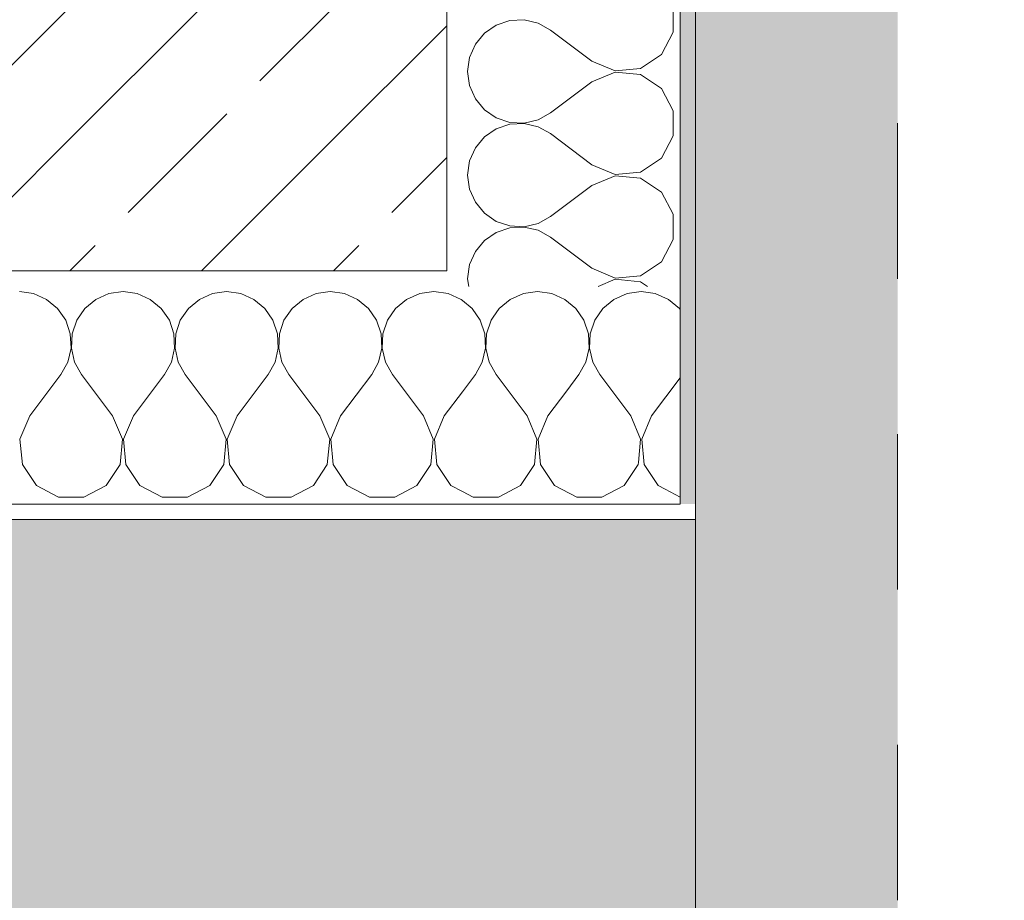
# Model space of a CAD drawing. Header units: metres. Extents: x -3.6 to 90.7, y -11.1 to 18.
# Tile 611 of 656: x 62 to 62.634, y -0.4 to 0.167. Entities that reach past the tile are written whole.
import ezdxf

# ---------------------------------------------------------------- set-up
doc = ezdxf.new("R2010")
doc.units = ezdxf.units.M
doc.header["$MEASUREMENT"] = 0
doc.linetypes.add('Strichlinie eng', pattern=[0.115, 0.075, -0.04])
for name, color, linetype in [('152 - Bemaßung_ Beschriftung.Ausbau', 7, 'Continuous'), ('301 - Elemente.Linie', 7, 'Continuous'), ('302 - Elemente.Schraffur', 7, 'Continuous'), ('603 - Struktur.Bodenplatte_ Decke Roh', 7, 'Continuous'), ('604 - Struktur.Wand Aussen', 7, 'Continuous')]:
    doc.layers.add(name, color=color, linetype=linetype)
doc.styles.add('ERSTELLTER_STIL_2', font='txt')
doc.dimstyles.new('ERSTELLTER_STIL__1', dxfattribs={"dimtxt": 0.1, "dimasz": 0.0532, "dimexe": 0.18, "dimexo": 0.0625, "dimgap": 0, "dimtad": 1, "dimzin": 0, "dimdsep": 46, "dimtxsty": 'ERSTELLTER_STIL_2', "dimblk": 'ARROWHEAD_2', "dimblk1": 'ARROWHEAD_2', "dimblk2": 'ARROWHEAD_2', "dimcen": 0.09, "dimse1": 1, "dimse2": 1, "dimclrd": 7, "dimclre": 7, "dimclrt": 7, "dimazin": 0, "dimtfac": 1, "dimtdec": 4, "dimtmove": 0, "dimatfit": 3, "dimfxl": 1, "dimtolj": 1, "dimtzin": 0, "dimarcsym": 0})
doc.dimstyles.new('ERSTELLTER_STIL__2', dxfattribs={"dimtxt": 0.1, "dimasz": 0.0532, "dimexe": 0.18, "dimexo": 0.0625, "dimgap": 0, "dimtad": 1, "dimzin": 0, "dimdsep": 46, "dimtxsty": 'ERSTELLTER_STIL_2', "dimblk": 'ARROWHEAD_2', "dimblk1": 'ARROWHEAD_2', "dimblk2": 'ARROWHEAD_2', "dimcen": 0.09, "dimse1": 1, "dimse2": 1, "dimclrd": 7, "dimclre": 7, "dimclrt": 7, "dimazin": 0, "dimtfac": 1, "dimtdec": 4, "dimtmove": 2, "dimatfit": 3, "dimfxl": 1, "dimtolj": 1, "dimtzin": 0, "dimarcsym": 0})
doc.dimstyles.new('ERSTELLTER_STIL__3', dxfattribs={"dimtxt": 0.1, "dimasz": 0.0532, "dimexe": 0.18, "dimexo": 0.0625, "dimgap": 0, "dimtad": 1, "dimtih": 1, "dimtoh": 1, "dimzin": 0, "dimdsep": 46, "dimtxsty": 'ERSTELLTER_STIL_2', "dimblk": 'ARROWHEAD_2', "dimblk1": 'ARROWHEAD_2', "dimblk2": 'ARROWHEAD_2', "dimcen": 0.09, "dimse1": 1, "dimse2": 1, "dimclrd": 7, "dimclre": 7, "dimclrt": 7, "dimazin": 0, "dimtfac": 1, "dimtdec": 4, "dimtmove": 0, "dimatfit": 3, "dimfxl": 1, "dimtolj": 1, "dimtzin": 0, "dimarcsym": 0})
doc.dimstyles.new('ERSTELLTER_STIL__9', dxfattribs={"dimtxt": 0.1, "dimasz": 0.0532, "dimexe": 0.18, "dimexo": 0.0625, "dimgap": 0, "dimtad": 1, "dimtih": 1, "dimtoh": 1, "dimzin": 0, "dimdsep": 46, "dimtxsty": 'ERSTELLTER_STIL_2', "dimblk": 'ARROWHEAD_2', "dimblk1": 'ARROWHEAD_2', "dimblk2": 'ARROWHEAD_2', "dimcen": 0.09, "dimse1": 1, "dimse2": 1, "dimclrd": 7, "dimclre": 7, "dimclrt": 7, "dimazin": 0, "dimtfac": 1, "dimtdec": 4, "dimtmove": 2, "dimatfit": 3, "dimfxl": 1, "dimtolj": 1, "dimtzin": 0, "dimarcsym": 0})
pattern_1 = [(0, (0, 0), (0, 0.08660254), [0, -0.05]), (0, (0.025, 0.0433), (0, 0.08660254), [0, -0.05])]
pattern_2 = [(45, (0, 0), (-0.08485281, 0.08485281), []), (45, (-0.04243, 0.04243), (-0.08485281, 0.08485281), [0.09, -0.03])]

# ---------------------------------------------------------------- blocks, each defined once
blk = doc.blocks.new('*X69')
at = {"layer": '604 - Struktur.Wand Aussen', "color": 7, "linetype": 'Continuous', "lineweight": 5}
for p, q in [((62.32422, -0.0096), (62.31581, -0.01331)), ((62.33333, -0.00833), (62.32422, -0.0096)), ((62.34244, -0.0096), (62.33333, -0.00833)), ((62.35086, -0.01331), (62.34244, -0.0096)), ((62.39089, -0.0096), (62.38248, -0.01331)), ((62.4, -0.00833), (62.39089, -0.0096)), ((62.40911, -0.0096), (62.4, -0.00833)), ((62.41752, -0.01331), (62.40911, -0.0096)), ((62.31581, -0.01331), (62.30873, -0.01918)), ((62.35794, -0.01918), (62.35086, -0.01331)), ((62.38248, -0.01331), (62.37539, -0.01918)), ((62.42461, -0.01918), (62.41752, -0.01331)), ((62.30873, -0.01918), (62.30485, -0.02482)), ((62.36315, -0.02676), (62.35794, -0.01918)), ((62.37539, -0.01918), (62.37019, -0.02676)), ((62.42503, -0.01979), (62.42461, -0.01918)), ((62.36609, -0.03547), (62.36315, -0.02676)), ((62.37019, -0.02676), (62.36725, -0.03547)), ((62.36653, -0.04466), (62.36609, -0.03547)), ((62.36725, -0.03547), (62.3668, -0.04466)), ((62.36445, -0.05362), (62.36653, -0.04466)), ((62.3668, -0.04466), (62.36888, -0.05362)), ((62.36, -0.06167), (62.36445, -0.05362)), ((62.36888, -0.05362), (62.37333, -0.06167)), ((62.35215, -0.07213), (62.36, -0.06167)), ((62.39333, -0.08833), (62.37333, -0.06167)), ((62.40667, -0.08833), (62.42503, -0.06386)), ((62.39962, -0.1033), (62.39333, -0.08833)), ((62.40667, -0.08833), (62.40038, -0.1033)), ((62.39821, -0.11818), (62.39962, -0.1033)), ((62.40038, -0.1033), (62.40192, -0.11947)), ((62.40192, -0.11947), (62.40671, -0.12669)), ((62.41546, -0.13543), (62.42503, -0.14056))]:
    blk.add_line(p, q, dxfattribs=at)
blk = doc.blocks.new('*X89')
at = {"layer": '604 - Struktur.Wand Aussen', "color": 7, "linetype": 'Continuous', "lineweight": 5}
for p, q in [((62.00911, -0.0096), (62, -0.00833)), ((62.01752, -0.01331), (62.00911, -0.0096)), ((62.05756, -0.0096), (62.04914, -0.01331)), ((62.06667, -0.00833), (62.05756, -0.0096)), ((62.07578, -0.0096), (62.06667, -0.00833)), ((62.08419, -0.01331), (62.07578, -0.0096)), ((62.12422, -0.0096), (62.11581, -0.01331)), ((62.13333, -0.00833), (62.12422, -0.0096)), ((62.14244, -0.0096), (62.13333, -0.00833)), ((62.15086, -0.01331), (62.14244, -0.0096)), ((62.19089, -0.0096), (62.18248, -0.01331)), ((62.2, -0.00833), (62.19089, -0.0096)), ((62.20911, -0.0096), (62.2, -0.00833)), ((62.21752, -0.01331), (62.20911, -0.0096)), ((62.25756, -0.0096), (62.24914, -0.01331)), ((62.26667, -0.00833), (62.25756, -0.0096)), ((62.27578, -0.0096), (62.26667, -0.00833)), ((62.28419, -0.01331), (62.27578, -0.0096)), ((62.02461, -0.01918), (62.01752, -0.01331)), ((62.04914, -0.01331), (62.04206, -0.01918)), ((62.09127, -0.01918), (62.08419, -0.01331)), ((62.11581, -0.01331), (62.10873, -0.01918)), ((62.15794, -0.01918), (62.15086, -0.01331)), ((62.18248, -0.01331), (62.17539, -0.01918)), ((62.22461, -0.01918), (62.21752, -0.01331)), ((62.24914, -0.01331), (62.24206, -0.01918)), ((62.28502, -0.014), (62.28419, -0.01331)), ((62.02981, -0.02676), (62.02461, -0.01918)), ((62.04206, -0.01918), (62.03685, -0.02676)), ((62.09648, -0.02676), (62.09127, -0.01918)), ((62.10873, -0.01918), (62.10352, -0.02676)), ((62.16315, -0.02676), (62.15794, -0.01918)), ((62.17539, -0.01918), (62.17019, -0.02676)), ((62.22981, -0.02676), (62.22461, -0.01918)), ((62.24206, -0.01918), (62.23685, -0.02676)), ((62.03275, -0.03547), (62.02981, -0.02676)), ((62.03685, -0.02676), (62.03391, -0.03547)), ((62.09942, -0.03547), (62.09648, -0.02676)), ((62.10352, -0.02676), (62.10058, -0.03547)), ((62.16609, -0.03547), (62.16315, -0.02676)), ((62.17019, -0.02676), (62.16725, -0.03547)), ((62.23275, -0.03547), (62.22981, -0.02676)), ((62.23685, -0.02676), (62.23391, -0.03547)), ((62.0332, -0.04466), (62.03275, -0.03547)), ((62.03391, -0.03547), (62.03347, -0.04466)), ((62.09987, -0.04466), (62.09942, -0.03547)), ((62.10058, -0.03547), (62.10013, -0.04466)), ((62.16653, -0.04466), (62.16609, -0.03547)), ((62.16725, -0.03547), (62.1668, -0.04466)), ((62.2332, -0.04466), (62.23275, -0.03547)), ((62.23391, -0.03547), (62.23347, -0.04466)), ((62.03112, -0.05362), (62.0332, -0.04466)), ((62.03347, -0.04466), (62.03555, -0.05362)), ((62.09778, -0.05362), (62.09987, -0.04466)), ((62.10013, -0.04466), (62.10222, -0.05362)), ((62.16445, -0.05362), (62.16653, -0.04466)), ((62.1668, -0.04466), (62.16888, -0.05362)), ((62.23112, -0.05362), (62.2332, -0.04466)), ((62.23347, -0.04466), (62.23555, -0.05362)), ((62.02667, -0.06167), (62.03112, -0.05362)), ((62.03555, -0.05362), (62.04, -0.06167)), ((62.09333, -0.06167), (62.09778, -0.05362)), ((62.10222, -0.05362), (62.10667, -0.06167)), ((62.16, -0.06167), (62.16445, -0.05362)), ((62.16888, -0.05362), (62.17333, -0.06167)), ((62.22667, -0.06167), (62.23112, -0.05362)), ((62.23555, -0.05362), (62.24, -0.06167)), ((62.00667, -0.08833), (62.02667, -0.06167)), ((62.06, -0.08833), (62.04, -0.06167)), ((62.07333, -0.08833), (62.09333, -0.06167)), ((62.12667, -0.08833), (62.10667, -0.06167)), ((62.14, -0.08833), (62.16, -0.06167)), ((62.19333, -0.08833), (62.17333, -0.06167)), ((62.20667, -0.08833), (62.22667, -0.06167)), ((62.26, -0.08833), (62.24, -0.06167)), ((62.27333, -0.08833), (62.28502, -0.07274)), ((62.00667, -0.08833), (62.00038, -0.1033)), ((62.06629, -0.1033), (62.06, -0.08833)), ((62.07333, -0.08833), (62.06705, -0.1033)), ((62.13295, -0.1033), (62.12667, -0.08833)), ((62.14, -0.08833), (62.13371, -0.1033)), ((62.19962, -0.1033), (62.19333, -0.08833)), ((62.20667, -0.08833), (62.20038, -0.1033)), ((62.26629, -0.1033), (62.26, -0.08833)), ((62.27333, -0.08833), (62.26705, -0.1033)), ((62.00038, -0.1033), (62.00192, -0.11947)), ((62.06475, -0.11947), (62.06629, -0.1033)), ((62.06705, -0.1033), (62.06858, -0.11947)), ((62.13142, -0.11947), (62.13295, -0.1033)), ((62.13371, -0.1033), (62.13525, -0.11947)), ((62.19808, -0.11947), (62.19962, -0.1033)), ((62.20038, -0.1033), (62.20192, -0.11947)), ((62.26475, -0.11947), (62.26629, -0.1033)), ((62.26705, -0.1033), (62.26858, -0.11947)), ((62.00192, -0.11947), (62.0109, -0.13299)), ((62.05576, -0.13299), (62.06475, -0.11947)), ((62.06858, -0.11947), (62.07757, -0.13299)), ((62.12243, -0.13299), (62.13142, -0.11947)), ((62.13525, -0.11947), (62.14424, -0.13299)), ((62.1891, -0.13299), (62.19808, -0.11947)), ((62.20192, -0.11947), (62.2109, -0.13299)), ((62.25576, -0.13299), (62.26475, -0.11947)), ((62.26858, -0.11947), (62.27757, -0.13299)), ((62.0109, -0.13299), (62.02521, -0.14066)), ((62.04145, -0.14066), (62.05576, -0.13299)), ((62.07757, -0.13299), (62.09188, -0.14066)), ((62.10812, -0.14066), (62.12243, -0.13299)), ((62.14424, -0.13299), (62.15855, -0.14066)), ((62.17479, -0.14066), (62.1891, -0.13299)), ((62.2109, -0.13299), (62.22521, -0.14066)), ((62.24145, -0.14066), (62.25576, -0.13299)), ((62.27757, -0.13299), (62.28502, -0.13699)), ((62.02521, -0.14066), (62.04145, -0.14066)), ((62.09188, -0.14066), (62.10812, -0.14066)), ((62.15855, -0.14066), (62.17479, -0.14066)), ((62.22521, -0.14066), (62.24145, -0.14066))]:
    blk.add_line(p, q, dxfattribs=at)
blk = doc.blocks.new('*X90')
at = {"layer": '604 - Struktur.Wand Aussen', "color": 7, "linetype": 'Continuous', "lineweight": 5}
for p, q in [((62.29127, -0.01918), (62.28502, -0.014)), ((62.29648, -0.02676), (62.29127, -0.01918)), ((62.30485, -0.02482), (62.30352, -0.02676)), ((62.29942, -0.03547), (62.29648, -0.02676)), ((62.30352, -0.02676), (62.30058, -0.03547)), ((62.29987, -0.04466), (62.29942, -0.03547)), ((62.30058, -0.03547), (62.30013, -0.04466)), ((62.29778, -0.05362), (62.29987, -0.04466)), ((62.30013, -0.04466), (62.30222, -0.05362)), ((62.29333, -0.06167), (62.29778, -0.05362)), ((62.30222, -0.05362), (62.30667, -0.06167)), ((62.28502, -0.07274), (62.29333, -0.06167)), ((62.32667, -0.08833), (62.30667, -0.06167)), ((62.34, -0.08833), (62.35215, -0.07213)), ((62.33295, -0.1033), (62.32667, -0.08833)), ((62.34, -0.08833), (62.33371, -0.1033)), ((62.33142, -0.11947), (62.33295, -0.1033)), ((62.33371, -0.1033), (62.33525, -0.11947)), ((62.32243, -0.13299), (62.33142, -0.11947)), ((62.33525, -0.11947), (62.34424, -0.13299)), ((62.3891, -0.13299), (62.39808, -0.11947)), ((62.39808, -0.11947), (62.39821, -0.11818)), ((62.30812, -0.14066), (62.32243, -0.13299)), ((62.34424, -0.13299), (62.35855, -0.14066)), ((62.37479, -0.14066), (62.3891, -0.13299)), ((62.40671, -0.12669), (62.4109, -0.13299)), ((62.4109, -0.13299), (62.41546, -0.13543)), ((62.28502, -0.13699), (62.29188, -0.14066)), ((62.29188, -0.14066), (62.30812, -0.14066)), ((62.35855, -0.14066), (62.37479, -0.14066))]:
    blk.add_line(p, q, dxfattribs=at)
blk = doc.blocks.new('*X125')
at = {"layer": '604 - Struktur.Wand Aussen', "color": 7, "linetype": 'Continuous', "lineweight": 5}
for p, q in [((62.42069, 0.15855), (62.42069, 0.17479)), ((62.3155, 0.16609), (62.30678, 0.16315)), ((62.32469, 0.16653), (62.3155, 0.16609)), ((62.33364, 0.16445), (62.32469, 0.16653)), ((62.30678, 0.16315), (62.2992, 0.15794)), ((62.34169, 0.16), (62.33364, 0.16445)), ((62.36836, 0.14), (62.34169, 0.16)), ((62.41302, 0.14424), (62.42069, 0.15855)), ((62.2992, 0.15794), (62.29334, 0.15086)), ((62.29334, 0.15086), (62.28963, 0.14244)), ((62.28963, 0.14244), (62.28836, 0.13333)), ((62.36836, 0.14), (62.38333, 0.13371)), ((62.39949, 0.13525), (62.41302, 0.14424)), ((62.28836, 0.13333), (62.28963, 0.12422)), ((62.38333, 0.13371), (62.39949, 0.13525)), ((62.38333, 0.13295), (62.36836, 0.12667)), ((62.39949, 0.13142), (62.38333, 0.13295)), ((62.41302, 0.12243), (62.39949, 0.13142)), ((62.28963, 0.12422), (62.29334, 0.11581)), ((62.36836, 0.12667), (62.34169, 0.10667)), ((62.42069, 0.10812), (62.41302, 0.12243)), ((62.29334, 0.11581), (62.2992, 0.10873)), ((62.2992, 0.10873), (62.30678, 0.10352)), ((62.42069, 0.09188), (62.42069, 0.10812)), ((62.30678, 0.10352), (62.3155, 0.10058)), ((62.32469, 0.10013), (62.33364, 0.10222)), ((62.33364, 0.10222), (62.34169, 0.10667)), ((62.30678, 0.09648), (62.2992, 0.09127)), ((62.3155, 0.09942), (62.30678, 0.09648)), ((62.3155, 0.10058), (62.32469, 0.10013)), ((62.32469, 0.09987), (62.3155, 0.09942)), ((62.33364, 0.09778), (62.32469, 0.09987)), ((62.34169, 0.09333), (62.33364, 0.09778)), ((62.2992, 0.09127), (62.29334, 0.08419)), ((62.36836, 0.07333), (62.34169, 0.09333)), ((62.41302, 0.07757), (62.42069, 0.09188)), ((62.29334, 0.08419), (62.28963, 0.07578)), ((62.39949, 0.06858), (62.41302, 0.07757)), ((62.28963, 0.07578), (62.28836, 0.06667)), ((62.36836, 0.07333), (62.38333, 0.06705)), ((62.28836, 0.06667), (62.28963, 0.05756)), ((62.38333, 0.06629), (62.36836, 0.06)), ((62.38333, 0.06705), (62.39949, 0.06858)), ((62.39949, 0.06475), (62.38333, 0.06629)), ((62.41302, 0.05576), (62.39949, 0.06475)), ((62.28963, 0.05756), (62.29334, 0.04914)), ((62.36836, 0.06), (62.34169, 0.04)), ((62.42069, 0.04145), (62.41302, 0.05576)), ((62.29334, 0.04914), (62.2992, 0.04206)), ((62.2992, 0.04206), (62.30678, 0.03685)), ((62.33364, 0.03555), (62.34169, 0.04)), ((62.42069, 0.02521), (62.42069, 0.04145)), ((62.30678, 0.03685), (62.3155, 0.03391)), ((62.3155, 0.03275), (62.30678, 0.02981)), ((62.3155, 0.03391), (62.32469, 0.03347)), ((62.32469, 0.0332), (62.3155, 0.03275)), ((62.32469, 0.03347), (62.33364, 0.03555)), ((62.33364, 0.03112), (62.32469, 0.0332)), ((62.30678, 0.02981), (62.2992, 0.02461)), ((62.34169, 0.02667), (62.33364, 0.03112)), ((62.36836, 0.00667), (62.34169, 0.02667)), ((62.2992, 0.02461), (62.29334, 0.01752)), ((62.41302, 0.0109), (62.42069, 0.02521)), ((62.29334, 0.01752), (62.28963, 0.00911)), ((62.28963, 0.00911), (62.28836, 0)), ((62.36836, 0.00667), (62.38333, 0.00038)), ((62.39949, 0.00192), (62.41302, 0.0109)), ((62.38333, 0.00038), (62.39949, 0.00192)), ((62.28836, 0), (62.28905, -0.005)), ((62.38333, -0.00038), (62.37233, -0.005)), ((62.39949, -0.00192), (62.38333, -0.00038)), ((62.40414, -0.005), (62.39949, -0.00192))]:
    blk.add_line(p, q, dxfattribs=at)
blk = doc.blocks.new('*D352')
at = {"layer": '152 - Bemaßung_ Beschriftung.Ausbau', "color": 7, "linetype": 'Continuous', "lineweight": 5}
for p, q in [((-1.71, 0.02521), (-1.64, -0.01521)), ((-1.675, -0.145), (-1.675, 0.005)), ((-1.71, -0.12479), (-1.64, -0.16521)), ((-1.6225, -0.145), (-1.7275, -0.145)), ((-1.675, -0.17923), (-1.675, -0.145))]:
    blk.add_line(p, q, dxfattribs=at)
at = {"layer": '152 - Bemaßung_ Beschriftung.Ausbau', "color": 7, "lineweight": 5, "insert": (-1.68664, -0.14589), "char_height": 0.1, "attachment_point": 7, "rotation": 90, "style": 'ERSTELLTER_STIL_2'}
blk.add_mtext('\\A1;{\\pql;\\fArial|b0|i0|c0|p38;15}', dxfattribs=at)
blk = doc.blocks.new('ARROWHEAD_2')
at = {"color": 0, "linetype": 'Continuous', "lineweight": 0}
for p, q in [((-0.378, -0.655), (0.378, 0.655)), ((0, 0), (-1, 0))]:
    blk.add_line(p, q, dxfattribs=at)
blk = doc.blocks.new('*D353')
at = {"layer": '152 - Bemaßung_ Beschriftung.Ausbau', "color": 7, "linetype": 'Continuous', "lineweight": 5}
for p, q in [((-1.71, 0.02521), (-1.64, -0.01521)), ((-1.675, -0.145), (-1.675, 0.005))]:
    blk.add_line(p, q, dxfattribs=at)
blk = doc.blocks.new('*D362')
at = {"layer": '152 - Bemaßung_ Beschriftung.Ausbau', "color": 7, "linetype": 'Continuous', "lineweight": 5}
for p, q in [((-2.21, 0.02521), (-2.14, -0.01521)), ((-2.175, -0.145), (-2.175, 0.005)), ((-2.21, -0.12479), (-2.14, -0.16521)), ((-2.1225, -0.145), (-2.2275, -0.145)), ((-2.175, -0.17923), (-2.175, -0.145))]:
    blk.add_line(p, q, dxfattribs=at)
at = {"layer": '152 - Bemaßung_ Beschriftung.Ausbau', "color": 7, "lineweight": 5, "insert": (-2.1845, -0.14511), "char_height": 0.1, "attachment_point": 7, "rotation": 90, "style": 'ERSTELLTER_STIL_2'}
blk.add_mtext('\\A1;{\\pql;\\fArial|b0|i0|c0|p38;15}', dxfattribs=at)
blk = doc.blocks.new('*D363')
at = {"layer": '152 - Bemaßung_ Beschriftung.Ausbau', "color": 7, "linetype": 'Continuous', "lineweight": 5}
for p, q in [((-2.21, 0.27019), (-2.14, 0.22978)), ((-2.14, 0.22479), (-2.21, 0.26521)), ((-2.1225, 0.245), (-2.2275, 0.245)), ((-2.175, 0.005), (-2.175, 0.245)), ((-2.21, 0.02521), (-2.14, -0.01521)), ((-2.1225, 0.005), (-2.2275, 0.005)), ((-2.175, -0.145), (-2.175, 0.005))]:
    blk.add_line(p, q, dxfattribs=at)
at = {"layer": '152 - Bemaßung_ Beschriftung.Ausbau', "color": 7, "lineweight": 5, "insert": (-2.195, 0.04911), "char_height": 0.1, "attachment_point": 7, "rotation": 90, "style": 'ERSTELLTER_STIL_2'}
blk.add_mtext('\\A1;{\\pql;\\fArial|b0|i0|c0|p38;24}', dxfattribs=at)
blk = doc.blocks.new('*D413')
at = {"layer": '152 - Bemaßung_ Beschriftung.Ausbau', "color": 7, "linetype": 'Continuous', "lineweight": 5}
for p, q in [((61.13, -4.1125), (61.13, -4.0075)), ((62.27503, -4.1125), (62.27503, -4.0075)), ((61.15021, -4.025), (61.10979, -4.095)), ((62.29523, -4.025), (62.25482, -4.095)), ((61.13, -4.06), (62.27503, -4.06))]:
    blk.add_line(p, q, dxfattribs=at)
at = {"layer": '152 - Bemaßung_ Beschriftung.Ausbau', "color": 7, "lineweight": 5, "insert": (61.54444, -4.05941), "char_height": 0.1, "attachment_point": 7, "style": 'ERSTELLTER_STIL_2'}
blk.add_mtext('\\A1;{\\pql;\\fArial|b0|i0|c0|p38;1,14\\fArial|b0|i0|c0|p38;\\A1{\\H.66x;\\S5^  ;}}', dxfattribs=at)
blk = doc.blocks.new('*D414')
at = {"layer": '152 - Bemaßung_ Beschriftung.Ausbau', "color": 7, "linetype": 'Continuous', "lineweight": 5}
for p, q in [((62.27503, -4.1125), (62.27503, -4.0075)), ((62.42503, -4.1125), (62.42503, -4.0075)), ((62.29523, -4.025), (62.25482, -4.095)), ((62.40482, -4.095), (62.44523, -4.025)), ((62.27503, -4.06), (62.42503, -4.06)), ((62.42503, -4.06), (62.45926, -4.06))]:
    blk.add_line(p, q, dxfattribs=at)
at = {"layer": '152 - Bemaßung_ Beschriftung.Ausbau', "color": 7, "lineweight": 5, "insert": (62.27525, -4.0505), "char_height": 0.1, "attachment_point": 7, "style": 'ERSTELLTER_STIL_2'}
blk.add_mtext('\\A1;{\\pql;\\fArial|b0|i0|c0|p38;15}', dxfattribs=at)
blk = doc.blocks.new('*D450')
at = {"layer": '152 - Bemaßung_ Beschriftung.Ausbau', "color": 7, "linetype": 'Continuous', "lineweight": 5}
for p, q in [((58.20497, -4.6125), (58.20497, -4.5075)), ((62.03503, -4.6125), (62.03503, -4.5075)), ((58.22518, -4.525), (58.18477, -4.595)), ((62.05523, -4.525), (62.01482, -4.595)), ((58.20497, -4.56), (62.03503, -4.56))]:
    blk.add_line(p, q, dxfattribs=at)
at = {"layer": '152 - Bemaßung_ Beschriftung.Ausbau', "color": 7, "lineweight": 5, "insert": (59.93689, -4.55941), "char_height": 0.1, "attachment_point": 7, "style": 'ERSTELLTER_STIL_2'}
blk.add_mtext('\\A1;{\\pql;\\fArial|b0|i0|c0|p38;3,83\\fArial|b0|i0|c0|p38;\\A1{\\H.66x;\\S01^  ;}}', dxfattribs=at)
blk = doc.blocks.new('*D451')
at = {"layer": '152 - Bemaßung_ Beschriftung.Ausbau', "color": 7, "linetype": 'Continuous', "lineweight": 5}
for p, q in [((62.03503, -4.6125), (62.03503, -4.5075)), ((62.27503, -4.6125), (62.27503, -4.5075)), ((62.05523, -4.525), (62.01482, -4.595)), ((62.29523, -4.525), (62.25482, -4.595)), ((62.03503, -4.56), (62.27503, -4.56))]:
    blk.add_line(p, q, dxfattribs=at)
at = {"layer": '152 - Bemaßung_ Beschriftung.Ausbau', "color": 7, "lineweight": 5, "char_height": 0.1, "attachment_point": 7, "style": 'ERSTELLTER_STIL_2'}
for s, insert in [('\\A1;{\\pql;\\fArial|b0|i0|c0|p38;24}', (62.07914, -4.54)), ('\\A1;{\\pql;\\fArial|b0|i0|c0|p38;15}', (62.26815, -4.54836))]:
    blk.add_mtext(s, dxfattribs=dict(at, insert=insert))
blk = doc.blocks.new('*D452')
at = {"layer": '152 - Bemaßung_ Beschriftung.Ausbau', "color": 7, "linetype": 'Continuous', "lineweight": 5}
for p, q in [((62.27503, -4.6125), (62.27503, -4.5075)), ((62.42503, -4.6125), (62.42503, -4.5075)), ((62.29523, -4.525), (62.25482, -4.595)), ((62.40482, -4.595), (62.44523, -4.525)), ((62.27503, -4.56), (62.42503, -4.56)), ((62.42503, -4.56), (62.45926, -4.56))]:
    blk.add_line(p, q, dxfattribs=at)
blk = doc.blocks.new('*D490')
at = {"layer": '152 - Bemaßung_ Beschriftung.Ausbau', "color": 7, "linetype": 'Continuous', "lineweight": 5}
for p, q in [((61.57999, -5.1125), (61.57999, -5.0075)), ((61.87999, -5.1125), (61.87999, -5.0075)), ((61.6002, -5.025), (61.55978, -5.095)), ((61.9002, -5.025), (61.85978, -5.095)), ((61.57999, -5.06), (61.87999, -5.06))]:
    blk.add_line(p, q, dxfattribs=at)
at = {"layer": '152 - Bemaßung_ Beschriftung.Ausbau', "color": 7, "lineweight": 5, "char_height": 0.1, "attachment_point": 7, "style": 'ERSTELLTER_STIL_2'}
for s, insert in [('\\A1;{\\pql;\\fArial|b0|i0|c0|p38;15\\fArial|b0|i0|c0|p38;\\A1{\\H.66x;\\S5^  ;}}', (61.85658, -5.05075)), ('\\A1;{\\pql;\\fArial|b0|i0|c0|p38;30}', (61.6541, -5.04))]:
    blk.add_mtext(s, dxfattribs=dict(at, insert=insert))
blk = doc.blocks.new('*D491')
at = {"layer": '152 - Bemaßung_ Beschriftung.Ausbau', "color": 7, "linetype": 'Continuous', "lineweight": 5}
for p, q in [((61.87999, -5.1125), (61.87999, -5.0075)), ((62.03503, -5.1125), (62.03503, -5.0075)), ((61.9002, -5.025), (61.85978, -5.095)), ((62.05523, -5.025), (62.01482, -5.095)), ((61.87999, -5.06), (62.03503, -5.06))]:
    blk.add_line(p, q, dxfattribs=at)
blk = doc.blocks.new('*D492')
at = {"layer": '152 - Bemaßung_ Beschriftung.Ausbau', "color": 7, "linetype": 'Continuous', "lineweight": 5}
for p, q in [((62.03503, -5.1125), (62.03503, -5.0075)), ((62.27503, -5.1125), (62.27503, -5.0075)), ((62.05523, -5.025), (62.01482, -5.095)), ((62.29523, -5.025), (62.25482, -5.095)), ((62.03503, -5.06), (62.27503, -5.06))]:
    blk.add_line(p, q, dxfattribs=at)
at = {"layer": '152 - Bemaßung_ Beschriftung.Ausbau', "color": 7, "lineweight": 5, "char_height": 0.1, "attachment_point": 7, "style": 'ERSTELLTER_STIL_2'}
for s, insert in [('\\A1;{\\pql;\\fArial|b0|i0|c0|p38;24}', (62.07914, -5.04)), ('\\A1;{\\pql;\\fArial|b0|i0|c0|p38;15}', (62.27058, -5.0505))]:
    blk.add_mtext(s, dxfattribs=dict(at, insert=insert))
blk = doc.blocks.new('*D493')
at = {"layer": '152 - Bemaßung_ Beschriftung.Ausbau', "color": 7, "linetype": 'Continuous', "lineweight": 5}
for p, q in [((62.27503, -5.1125), (62.27503, -5.0075)), ((62.42503, -5.1125), (62.42503, -5.0075)), ((62.29523, -5.025), (62.25482, -5.095)), ((62.40482, -5.095), (62.44523, -5.025)), ((62.27503, -5.06), (62.42503, -5.06)), ((62.42503, -5.06), (62.45926, -5.06))]:
    blk.add_line(p, q, dxfattribs=at)
blk = doc.blocks.new('*D494')
at = {"layer": '152 - Bemaßung_ Beschriftung.Ausbau', "color": 7, "linetype": 'Continuous', "lineweight": 5}
for p, q in [((-0.165, -5.6125), (-0.165, -5.5075)), ((62.42503, -5.6125), (62.42503, -5.5075)), ((-0.14479, -5.525), (-0.18521, -5.595)), ((62.40482, -5.595), (62.44523, -5.525)), ((-0.19923, -5.56), (-0.165, -5.56)), ((-0.165, -5.56), (62.42503, -5.56)), ((62.42503, -5.56), (62.45926, -5.56))]:
    blk.add_line(p, q, dxfattribs=at)
at = {"layer": '152 - Bemaßung_ Beschriftung.Ausbau', "color": 7, "lineweight": 5, "insert": (30.95904, -5.54), "char_height": 0.1, "attachment_point": 7, "style": 'ERSTELLTER_STIL_2'}
blk.add_mtext('\\A1;{\\pql;\\fArial|b0|i0|c0|p38;62,59}', dxfattribs=at)
blk = doc.blocks.new('*D495')
at = {"layer": '152 - Bemaßung_ Beschriftung.Ausbau', "color": 7, "linetype": 'Continuous', "lineweight": 5}
for p, q in [((63.43503, 0.005), (63.43503, 6.145)), ((63.40003, 0.02521), (63.47003, -0.01521)), ((63.48753, 0.005), (63.38253, 0.005)), ((63.43503, -0.145), (63.43503, 0.005)), ((63.40003, -0.12479), (63.47003, -0.16521)), ((63.48753, -0.145), (63.38253, -0.145)), ((63.43503, -0.17923), (63.43503, -0.145))]:
    blk.add_line(p, q, dxfattribs=at)
at = {"layer": '152 - Bemaßung_ Beschriftung.Ausbau', "color": 7, "lineweight": 5, "insert": (63.41502, -0.317), "char_height": 0.1, "attachment_point": 7, "rotation": 90, "style": 'ERSTELLTER_STIL_2'}
blk.add_mtext('\\A1;{\\pql;\\fArial|b0|i0|c0|p38;15}', dxfattribs=at)
blk = doc.blocks.new('*D496')
at = {"layer": '152 - Bemaßung_ Beschriftung.Ausbau', "color": 7, "linetype": 'Continuous', "lineweight": 5}
for p, q in [((63.40003, 6.16521), (63.47003, 6.12479)), ((63.48753, 6.145), (63.38253, 6.145)), ((63.43503, 0.005), (63.43503, 6.145)), ((63.40003, 0.02521), (63.47003, -0.01521))]:
    blk.add_line(p, q, dxfattribs=at)
at = {"layer": '152 - Bemaßung_ Beschriftung.Ausbau', "color": 7, "lineweight": 5, "insert": (63.41502, 2.94197), "char_height": 0.1, "attachment_point": 7, "rotation": 90, "style": 'ERSTELLTER_STIL_2'}
blk.add_mtext('\\A1;{\\pql;\\fArial|b0|i0|c0|p38;6,14}', dxfattribs=at)
blk = doc.blocks.new('*D500')
at = {"layer": '152 - Bemaßung_ Beschriftung.Ausbau', "color": 7, "linetype": 'Continuous', "lineweight": 5}
for p, q in [((63.93503, 0.005), (63.93503, 0.245)), ((63.90003, 0.02521), (63.97003, -0.01521)), ((63.98753, 0.005), (63.88253, 0.005)), ((63.93503, -0.145), (63.93503, 0.005)), ((63.90003, -0.12479), (63.97003, -0.16521)), ((63.98753, -0.145), (63.88253, -0.145)), ((63.93503, -0.17923), (63.93503, -0.145))]:
    blk.add_line(p, q, dxfattribs=at)
at = {"layer": '152 - Bemaßung_ Beschriftung.Ausbau', "color": 7, "lineweight": 5, "insert": (63.92338, -0.14589), "char_height": 0.1, "attachment_point": 7, "rotation": 90, "style": 'ERSTELLTER_STIL_2'}
blk.add_mtext('\\A1;{\\pql;\\fArial|b0|i0|c0|p38;15}', dxfattribs=at)
blk = doc.blocks.new('*D501')
at = {"layer": '152 - Bemaßung_ Beschriftung.Ausbau', "color": 7, "linetype": 'Continuous', "lineweight": 5}
blk.add_line((63.90003, 0.02521), (63.97003, -0.01521), dxfattribs=at)
blk = doc.blocks.new('*D502')
at = {"layer": '152 - Bemaßung_ Beschriftung.Ausbau', "color": 7, "linetype": 'Continuous', "lineweight": 5}
for p, q in [((63.90003, 0.26521), (63.97003, 0.22479)), ((63.93503, 0.005), (63.93503, 0.245)), ((63.90003, 0.02521), (63.97003, -0.01521)), ((63.98753, 0.005), (63.88253, 0.005)), ((63.93503, -0.145), (63.93503, 0.005))]:
    blk.add_line(p, q, dxfattribs=at)
at = {"layer": '152 - Bemaßung_ Beschriftung.Ausbau', "color": 7, "lineweight": 5, "insert": (63.91502, 0.04911), "char_height": 0.1, "attachment_point": 7, "rotation": 90, "style": 'ERSTELLTER_STIL_2'}
blk.add_mtext('\\A1;{\\pql;\\fArial|b0|i0|c0|p38;24}', dxfattribs=at)
blk = doc.blocks.new('*D503')
at = {"layer": '152 - Bemaßung_ Beschriftung.Ausbau', "color": 7, "linetype": 'Continuous', "lineweight": 5}
for p, q in [((63.90003, 5.82521), (63.97003, 5.78479)), ((63.98753, 5.805), (63.88253, 5.805)), ((63.93503, 0.245), (63.93503, 5.805)), ((63.90003, 0.26521), (63.97003, 0.22479)), ((63.98753, 0.245), (63.88253, 0.245)), ((63.93503, 0.005), (63.93503, 0.245))]:
    blk.add_line(p, q, dxfattribs=at)
at = {"layer": '152 - Bemaßung_ Beschriftung.Ausbau', "color": 7, "lineweight": 5, "char_height": 0.1, "attachment_point": 7, "rotation": 90, "style": 'ERSTELLTER_STIL_2'}
for s, insert in [('\\A1;{\\pql;\\fArial|b0|i0|c0|p38;12}', (63.91502, 5.633)), ('\\A1;{\\pql;\\fArial|b0|i0|c0|p38;5,56}', (63.91502, 2.81608))]:
    blk.add_mtext(s, dxfattribs=dict(at, insert=insert))
blk = doc.blocks.new('*D510')
at = {"layer": '152 - Bemaßung_ Beschriftung.Ausbau', "color": 7, "linetype": 'Continuous', "lineweight": 5}
for p, q in [((64.43503, 0.005), (64.43503, 0.245)), ((64.40003, 0.02521), (64.47003, -0.01521)), ((64.48753, 0.005), (64.38253, 0.005)), ((64.43503, -0.145), (64.43503, 0.005)), ((64.40003, -0.12479), (64.47003, -0.16521)), ((64.48753, -0.145), (64.38253, -0.145)), ((64.43503, -0.17923), (64.43503, -0.145))]:
    blk.add_line(p, q, dxfattribs=at)
at = {"layer": '152 - Bemaßung_ Beschriftung.Ausbau', "color": 7, "lineweight": 5, "insert": (64.42552, -0.14665), "char_height": 0.1, "attachment_point": 7, "rotation": 90, "style": 'ERSTELLTER_STIL_2'}
blk.add_mtext('\\A1;{\\pql;\\fArial|b0|i0|c0|p38;15}', dxfattribs=at)
blk = doc.blocks.new('*D511')
at = {"layer": '152 - Bemaßung_ Beschriftung.Ausbau', "color": 7, "linetype": 'Continuous', "lineweight": 5}
for p, q in [((64.40003, 0.27019), (64.47003, 0.22978)), ((64.47003, 0.22479), (64.40003, 0.26521)), ((64.43503, 0.005), (64.43503, 0.245)), ((64.40003, 0.02521), (64.47003, -0.01521))]:
    blk.add_line(p, q, dxfattribs=at)
at = {"layer": '152 - Bemaßung_ Beschriftung.Ausbau', "color": 7, "lineweight": 5, "insert": (64.41502, 0.04911), "char_height": 0.1, "attachment_point": 7, "rotation": 90, "style": 'ERSTELLTER_STIL_2'}
blk.add_mtext('\\A1;{\\pql;\\fArial|b0|i0|c0|p38;24}', dxfattribs=at)
blk = doc.blocks.new('*D512')
at = {"layer": '152 - Bemaßung_ Beschriftung.Ausbau', "color": 7, "linetype": 'Continuous', "lineweight": 5}
for p, q in [((64.43503, 0.24998), (64.43503, 0.69998)), ((64.40003, 0.27019), (64.47003, 0.22978)), ((64.47003, 0.22479), (64.40003, 0.26521)), ((64.48753, 0.24998), (64.38253, 0.24998)), ((64.43503, 0.245), (64.43503, 0.24998)), ((64.48753, 0.245), (64.38253, 0.245)), ((64.43503, 0.005), (64.43503, 0.245))]:
    blk.add_line(p, q, dxfattribs=at)
blk = doc.blocks.new('*D523')
at = {"layer": '152 - Bemaßung_ Beschriftung.Ausbau', "color": 7, "linetype": 'Continuous', "lineweight": 5}
for p, q in [((64.93503, 13.845), (64.93503, 13.87923)), ((64.97003, 13.82479), (64.90003, 13.86521)), ((64.98753, 13.845), (64.88253, 13.845)), ((64.93503, -0.145), (64.93503, 13.845)), ((64.90003, -0.12479), (64.97003, -0.16521)), ((64.98753, -0.145), (64.88253, -0.145)), ((64.93503, -0.17923), (64.93503, -0.145))]:
    blk.add_line(p, q, dxfattribs=at)
at = {"layer": '152 - Bemaßung_ Beschriftung.Ausbau', "color": 7, "lineweight": 5, "insert": (64.91502, 6.67903), "char_height": 0.1, "attachment_point": 7, "rotation": 90, "style": 'ERSTELLTER_STIL_2'}
blk.add_mtext('\\A1;{\\pql;\\fArial|b0|i0|c0|p38;13,99}', dxfattribs=at)

msp = doc.modelspace()

# ---------------------------------------------------------------- hatches: boundary and pattern name
at = {"layer": '302 - Elemente.Schraffur', "linetype": 'Continuous', "lineweight": 0, "true_color": 0x2f2f2f}
msp.add_hatch(color=250, dxfattribs=at).paths.add_polyline_path([(62.56499, 5.1), (62.43503, 5.1), (62.43503, -3.31), (62.56499, -3.31)])
at = {"layer": '302 - Elemente.Schraffur', "linetype": 'Continuous', "lineweight": 0, "true_color": 0x282828}
msp.add_hatch(color=250, dxfattribs=at).paths.add_polyline_path([(55.22, -3.31), (62.43503, -3.31), (62.43503, -0.155), (55.22001, -0.155)])
at = {"layer": '604 - Struktur.Wand Aussen', "linetype": 'Continuous', "lineweight": 0, "true_color": 0x000000}
h = msp.add_hatch(dxfattribs=at)
h.set_pattern_fill('Verputz_0001', color=18, style=0, pattern_type=2)
h.set_pattern_definition(pattern_1)
h.paths.add_polyline_path([(62.43503, 5.975), (62.42502, 5.975), (62.42502, -0.145), (62.43503, -0.145)])
h = msp.add_hatch(dxfattribs=at)
h.set_pattern_fill('Beton__Stahlbeton_0001', color=18, style=0, pattern_type=2)
h.set_pattern_definition(pattern_2)
h.paths.add_polyline_path([(61.13, 0.125), (61.07, 0.125), (61.07, 0.005), (62.03503, 0.005), (62.03503, 0.245), (61.13, 0.245), (61.13, 0.195)])
h = msp.add_hatch(dxfattribs=at)
h.set_pattern_fill('Beton__Stahlbeton_0001', color=18, style=0, pattern_type=2)
h.set_pattern_definition(pattern_2)
h.paths.add_polyline_path([(62.03503, 0.245), (62.27503, 0.005), (62.27503, 0.245)])
h = msp.add_hatch(dxfattribs=at)
h.set_pattern_fill('Beton__Stahlbeton_0001', color=18, style=0, pattern_type=2)
h.set_pattern_definition(pattern_2)
h.paths.add_polyline_path([(62.03503, 0.005), (62.27503, 0.005), (62.03503, 0.245)])
h = msp.add_hatch(dxfattribs=at)
h.set_pattern_fill('Verputz_0001', color=18, style=0, pattern_type=2)
h.set_pattern_definition(pattern_1)
h.paths.add_polyline_path([(61.04, -0.155), (62.42502, -0.155), (62.42502, -0.145), (61.04, -0.145)])
h = msp.add_hatch(dxfattribs=at)
h.set_pattern_fill('Verputz_0001', color=18, style=0, pattern_type=2)
h.set_pattern_definition(pattern_1)
h.paths.add_polyline_path([(62.43503, -0.145), (62.42502, -0.145), (62.43503, -0.155)])
h = msp.add_hatch(dxfattribs=at)
h.set_pattern_fill('Verputz_0001', color=18, style=0, pattern_type=2)
h.set_pattern_definition(pattern_1)
h.paths.add_polyline_path([(62.42502, -0.145), (62.42502, -0.155), (62.43503, -0.155)])

# ---------------------------------------------------------------- linework, layer by layer
at = {"layer": '301 - Elemente.Linie', "color": 253, "linetype": 'Strichlinie eng', "lineweight": 13, "true_color": 0xa0a0a0, "flags": 128}
msp.add_lwpolyline([(62.56499, 5.1), (62.56498, -3.31)], dxfattribs=at)
at = {"layer": '301 - Elemente.Linie', "color": 7, "linetype": 'Continuous', "lineweight": 18, "flags": 128}
msp.add_lwpolyline([(62.43503, -0.155), (62.43501, -3.31)], dxfattribs=at)
at = {"layer": '603 - Struktur.Bodenplatte_ Decke Roh', "color": 7, "linetype": 'Continuous', "lineweight": 18, "flags": 128}
msp.add_lwpolyline([(-0.015, 0.005), (62.27503, 0.005), (62.27503, 13.695), (50.77999, 13.695), (50.77999, 13.455), (50.77999, 12.99998), (50.84002, 12.99998), (50.84002, 8.58498), (49.03003, 8.58498), (49.03003, 8.72498), (47.41002, 8.72498), (47.41002, 12.99998), (47.47999, 12.99998), (47.47999, 13.455), (47.47999, 13.695), (14.77999, 13.695)], dxfattribs=at)
at = {"layer": '604 - Struktur.Wand Aussen', "color": 7, "linetype": 'Continuous', "lineweight": 5}
for p, q in [((62.42502, -0.005), (62.42502, 5.975)), ((62.42502, -0.145), (62.42502, -0.005)), ((62.42502, -0.145), (62.42502, -0.005)), ((61.07, -0.145), (62.28502, -0.145)), ((62.28502, -0.145), (62.42502, -0.145))]:
    msp.add_line(p, q, dxfattribs=at)
at = {"layer": '604 - Struktur.Wand Aussen', "color": 7, "linetype": 'Continuous', "lineweight": 13}
for p, q in [((62.27503, 0.005), (62.27503, 0.245)), ((62.27503, 0.005), (62.27503, 0.245)), ((61.07, 0.005), (62.03503, 0.005)), ((62.03503, 0.005), (62.27503, 0.005))]:
    msp.add_line(p, q, dxfattribs=at)
at = {"layer": '604 - Struktur.Wand Aussen', "color": 7, "linetype": 'Continuous', "lineweight": 5, "flags": 128}
for points in [[(62.43503, -0.145), (62.43503, 5.975)], [(62.43503, -0.155), (62.43503, -0.145)], [(61.04, -0.155), (62.43503, -0.155)]]:
    msp.add_lwpolyline(points, dxfattribs=at)

# ---------------------------------------------------------------- block references
at = {"layer": '604 - Struktur.Wand Aussen', "color": 7, "lineweight": 18}
for name in ['*X125', '*X89', '*X69', '*X90']:
    msp.add_blockref(name, (0, 0), dxfattribs=at)

# ---------------------------------------------------------------- dimensions: what is measured, and where the dimension line sits
at = {"layer": '152 - Bemaßung_ Beschriftung.Ausbau', "color": 7, "linetype": 'Continuous', "lineweight": 5}
for base, p1, p2, dimstyle, picture, middle in [((64.93503, 13.845), (62.42502, -0.145), (62.42502, 13.845), 'ERSTELLTER_STIL__1', '*D523', (64.86502, 6.84703)), ((63.43503, 6.145), (62.27503, 0.005), (62.15503, 6.145), 'ERSTELLTER_STIL__1', '*D496', (63.36502, 3.07185)), ((63.43503, 0.005), (62.42502, -0.145), (62.27503, 0.005), 'ERSTELLTER_STIL__1', '*D495', (63.36502, -0.24077)), ((63.93503, 5.805), (62.03503, 0.245), (59.89247, 5.805), 'ERSTELLTER_STIL__1', '*D503', (63.86502, 2.94597)), ((64.43503, 0.24998), (61.88999, 0.245), (61.87999, 0.24998), 'ERSTELLTER_STIL__1', '*D512', (64.36502, 0.44339)), ((-2.175, 0.245), (62.27503, 0.005), (0.68999, 0.245), 'ERSTELLTER_STIL__1', '*D363', (-2.245, 0.12535)), ((64.43503, 0.245), (62.27503, 0.005), (61.88999, 0.245), 'ERSTELLTER_STIL__1', '*D511', (64.36502, 0.12535)), ((63.93503, 0.245), (62.27503, 0.005), (62.03503, 0.245), 'ERSTELLTER_STIL__1', '*D502', (63.86502, 0.12535)), ((63.93503, 0.005), (62.42502, -0.145), (62.27503, 0.005), 'ERSTELLTER_STIL__2', '*D500', (63.87338, -0.06965)), ((64.43503, 0.005), (62.42502, -0.145), (62.27503, 0.005), 'ERSTELLTER_STIL__2', '*D510', (64.37552, -0.07041)), ((-2.175, 0.005), (-0.165, -0.145), (62.27503, 0.005), 'ERSTELLTER_STIL__2', '*D362', (-2.2345, -0.06888)), ((-1.675, 0.005), (-0.165, -0.145), (62.27503, 0.005), 'ERSTELLTER_STIL__2', '*D352', (-1.73664, -0.06965)), ((-1.675, 0.005), (62.275025, 0.005), (-0.015, 0.005), 'ERSTELLTER_STIL__1', '*D353', (-1.7450000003, 0.001853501)), ((63.935025, 0.005), (62.275025, 0.005), (62.275025, 0.005), 'ERSTELLTER_STIL__1', '*D501', (63.8650249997, 0.001853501))]:
    dim = msp.add_linear_dim(base=base, p1=p1, p2=p2, angle=90, dimstyle=dimstyle, dxfattribs=at)
    dim.commit()
    dim.dimension.update_dxf_attribs({"geometry": picture, "text_midpoint": middle, "dimtype": 160, "text_rotation": 90})
for base, p1, p2, dimstyle, picture, middle in [((62.03503, -4.56), (58.20497, 3.25224), (62.03503, 0.245), 'ERSTELLTER_STIL__3', '*D450', (60.23995, -4.49)), ((61.87999, -5.06), (61.57999, 0.69998), (61.87999, 0.24998), 'ERSTELLTER_STIL__3', '*D490', (61.73034, -4.99)), ((62.03503, -5.06), (61.87999, 0.24998), (62.03503, 0.245), 'ERSTELLTER_STIL__9', '*D491', (62.06787, -4.99911)), ((62.27503, -4.56), (62.03503, 0.245), (62.27503, 0.005), 'ERSTELLTER_STIL__3', '*D451', (62.15537, -4.49)), ((62.27503, -5.06), (62.03503, 0.245), (62.27503, 0.005), 'ERSTELLTER_STIL__3', '*D492', (62.15537, -4.99)), ((62.27503, -4.06), (61.13, 0.125), (62.27503, 0.005), 'ERSTELLTER_STIL__3', '*D413', (61.80938, -3.99)), ((62.42502, -4.06), (62.27503, 0.005), (62.42502, -0.145), 'ERSTELLTER_STIL__9', '*D414', (62.35148, -4.0005)), ((62.42502, -4.56), (62.27503, 0.005), (62.42502, -0.145), 'ERSTELLTER_STIL__9', '*D452', (62.34439, -4.49836)), ((62.42502, -5.06), (62.27503, 0.005), (62.42502, -0.145), 'ERSTELLTER_STIL__9', '*D493', (62.34682, -5.0005)), ((62.42502, -5.56), (-0.165, -0.145), (62.42502, -0.145), 'ERSTELLTER_STIL__3', '*D494', (31.12704, -5.49))]:
    dim = msp.add_linear_dim(base=base, p1=p1, p2=p2, dimstyle=dimstyle, dxfattribs=at)
    dim.commit()
    dim.dimension.update_dxf_attribs({"geometry": picture, "text_midpoint": middle, "dimtype": 160})

doc.saveas('drawing.dxf')
